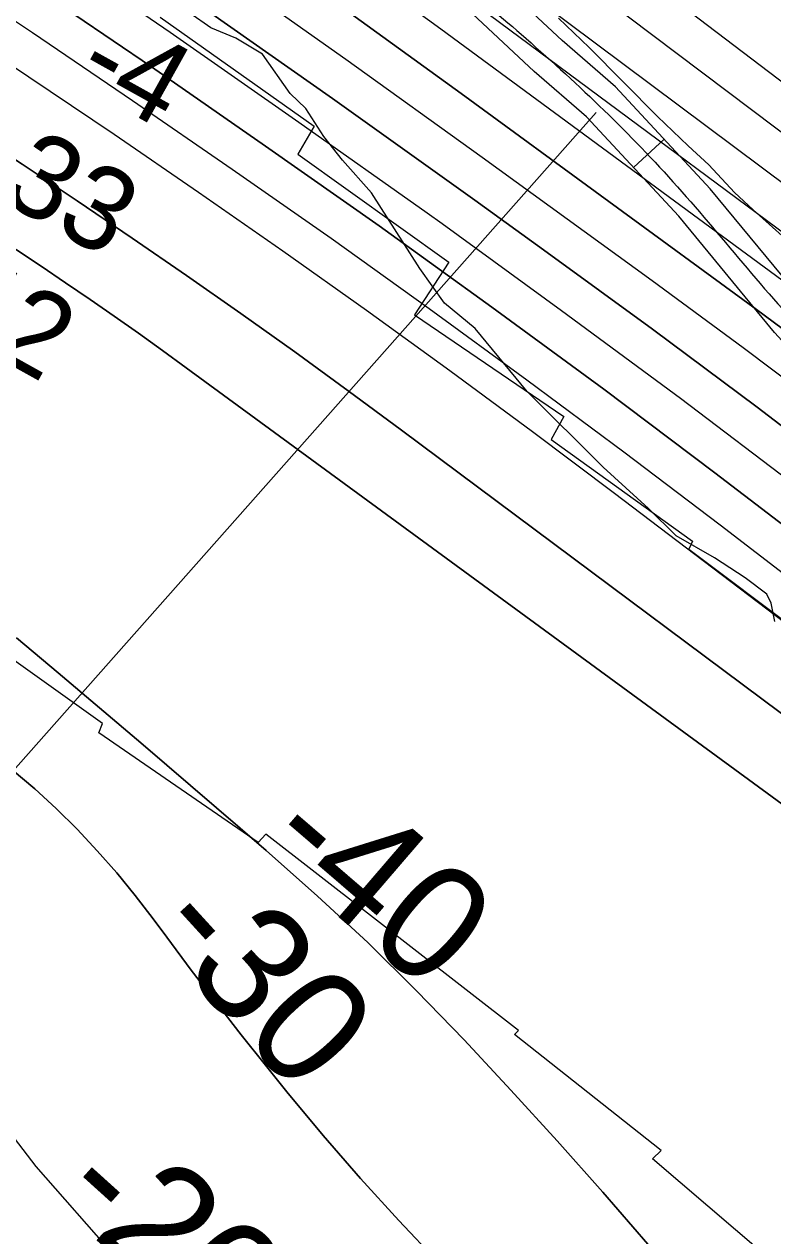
# Model space of a CAD drawing. Extents: x 3245246 to 3283090, y 806824 to 832173.
# Drawn here: x 3267972 to 3268510, y 821273 to 822143 of the extents above; entities that cross this region are included whole.
import ezdxf

# ---------------------------------------------------------------- set-up
doc = ezdxf.new("R2010")
doc.units = 0
for name, color, linetype in [('V-RIVR-EDGE', 7, 'Continuous'), ('V-RIVR-RANG', 7, 'Continuous'), ('V-ROAD-CNTR', 7, 'Continuous'), ('V-RRAP-RVMT', 7, 'Continuous'), ('V-SITE-VEGE', 7, 'Continuous'), ('V-TOPO-DPTH', 7, 'Continuous'), ('V-TOPO-MAJR', 7, 'Continuous'), ('V-TOPO-MINR', 7, 'Continuous'), ('V-TOPO-MINR-IDEN', 7, 'Continuous'), ('V-TOPO-WATR', 7, 'Continuous')]:
    doc.layers.add(name, color=color, linetype=linetype)

msp = doc.modelspace()

# ---------------------------------------------------------------- linework, layer by layer
at = {"layer": 'V-RIVR-EDGE'}
msp.add_lwpolyline([(3268511.09, 821714.19), (3268508.51, 821727.24), (3268505.49, 821733.76), (3268489.87, 821745.54), (3268467.74, 821759.94), (3268440.39, 821775.65), (3268420.44, 821795.26), (3268387.92, 821824.9), (3268333.28, 821879.37), (3268296.01, 821924.67), (3268273.89, 821942.98), (3268256.13, 821967.8), (3268221.49, 822022.22), (3268200.68, 822045.75), (3268187.25, 822062.73), (3268174.26, 822082.76), (3268162.98, 822093.66), (3268143.06, 822121.96), (3268123.96, 822133.31), (3268106.15, 822140.74), (3268090.97, 822151.21)], dxfattribs=at)
at = {"layer": 'V-RIVR-RANG'}
msp.add_line((3268382.89, 822079.9), (3267874.47, 821505.62), dxfattribs=at)
at = {"layer": 'V-ROAD-CNTR'}
msp.add_line((3268409.64, 822040.42), (3268431.64, 822060.82), dxfattribs=at)
for points in [[(3268827.07, 822160.83), (3268870.24, 822110.62), (3268888.18, 822079.22), (3268890.73, 822062.69), (3268886.83, 822046.58), (3268855.42, 821999.55), (3268798.13, 821920.96), (3268770.45, 821877.19), (3268743.9, 821855.49), (3268719.51, 821842.59), (3268695.65, 821837.57), (3268674.11, 821837.19), (3268646.34, 821846.44), (3268617.21, 821860.75), (3268581.07, 821889.83), (3268533.69, 821941.59), (3268464.79, 822025.07), (3268396.78, 822098.41), (3268358.46, 822131.76), (3268305.78, 822181.02)], [(3268785.07, 821850.39), (3268760.57, 821830.36), (3268729.81, 821814.1), (3268699.03, 821807.63), (3268669.5, 821807.11), (3268634.94, 821818.62), (3268601, 821835.29), (3268560.49, 821867.89), (3268511.04, 821921.9), (3268442.2, 822005.31), (3268375.88, 822076.83), (3268338.36, 822109.48), (3268286.7, 822157.79)]]:
    msp.add_lwpolyline(points, dxfattribs=at)
msp.add_spline([(3265843.13, 823432.94), (3265858.98, 823417.12), (3265884.36, 823393.48), (3265921.56, 823385.9), (3265988.57, 823351.07), (3266047.21, 823332.33), (3266110.89, 823317.69), (3266174.63, 823302.49), (3266237.94, 823256.14), (3266318.96, 823213.69), (3266446.25, 823144.04), (3266598.22, 823070.18), (3266698.27, 823024.21), (3266809.76, 822977.55), (3266902.83, 822954.65), (3266981.51, 822929.37), (3267047.02, 822922.93), (3267126.67, 822926.97), (3267196.8, 822934.46), (3267240.76, 822931.16), (3267315.46, 822929.02), (3267389.48, 822902.91), (3267472.52, 822855.33), (3267548.21, 822799.11), (3267673.18, 822703.23), (3267729.53, 822659.19), (3267800.82, 822580.02), (3267841.58, 822514.78), (3267890.36, 822443.64), (3267961.46, 822390.31), (3268026.22, 822347.95), (3268097.47, 822313.66), (3268226.82, 822221.48), (3268328.91, 822136.16), (3268437.97, 822030.19), (3268539.63, 821913.73), (3268611.4, 821855.02), (3268669.68, 821832.99), (3268741.62, 821835.21), (3268780.98, 821862.31), (3268824.18, 821916.6), (3268873.06, 822006.27), (3268932.52, 822098.07), (3268972.12, 822145.49), (3269019.4, 822162.03), (3269055.98, 822158.33), (3269086.75, 822138.72), (3269215.73, 821995.56), (3269467.12, 821682.49), (3269665.02, 821425.34), (3269890.24, 821132.34), (3269935.57, 821060.84), (3269937.76, 820947.01), (3269911.92, 820878.37), (3269882.42, 820803.43), (3269850.37, 820754.68), (3269820.83, 820702.94), (3269847.45, 820661.45), (3269995.31, 820504.9), (3270135.08, 820342.32), (3270215.8, 820249.25), (3270280.88, 820161.54), (3270409.84, 819983.24), (3270585.16, 819734.7), (3270723.07, 819531.19), (3270847.77, 819342.24), (3270941.21, 819194.89), (3271024.16, 819065.03), (3271103.72, 818955.95), (3271217.86, 818809.2), (3271322.11, 818665.04), (3271450.94, 818481.15), (3271547.8, 818329.85), (3271656.16, 818158.96), (3271778.9, 817965.4), (3271939.04, 817707.54), (3272036.56, 817466.51), (3272126.72, 817285.29), (3272211.94, 817051.13), (3272318, 816867.47), (3272429.35, 816683.19), (3272508.65, 816556.22), (3272571.56, 816398.68), (3272670.41, 816197), (3272779.92, 816022.86), (3272872.13, 815803.22), (3272964.65, 815556.57)], degree=3, dxfattribs=at)
at = {"layer": 'V-RRAP-RVMT'}
for p, q in [((3268069.54, 822148.55), (3268180.37, 822070.05)), ((3268069.54, 822148.55), (3268180.37, 822070.05)), ((3268180.37, 822070.05), (3268168.63, 822050.04)), ((3268180.37, 822070.05), (3268168.63, 822050.04)), ((3268168.63, 822050.04), (3268277.01, 821972.38)), ((3268168.63, 822050.04), (3268277.01, 821972.38)), ((3268277.01, 821972.38), (3268252.43, 821934.59)), ((3268277.01, 821972.38), (3268252.43, 821934.59)), ((3268252.43, 821934.59), (3268359.63, 821861.39)), ((3268252.43, 821934.59), (3268359.63, 821861.39)), ((3268359.63, 821861.39), (3268350.42, 821844.99)), ((3268359.63, 821861.39), (3268350.42, 821844.99)), ((3268350.42, 821844.99), (3268451.96, 821771.8)), ((3268350.42, 821844.99), (3268451.96, 821771.8)), ((3268451.96, 821771.8), (3268449.48, 821766.07)), ((3268451.96, 821771.8), (3268449.48, 821766.07)), ((3268449.48, 821766.07), (3268535.89, 821701.01)), ((3268449.48, 821766.07), (3268535.89, 821701.01)), ((3268028.2, 821640.85), (3267926.07, 821713.57)), ((3268028.2, 821640.85), (3267926.07, 821713.57)), ((3268025.57, 821634), (3268028.2, 821640.85)), ((3268025.57, 821634), (3268028.2, 821640.85)), ((3268140.06, 821555.12), (3268025.57, 821634)), ((3268140.06, 821555.12), (3268025.57, 821634)), ((3268145.59, 821561.11), (3268140.06, 821555.12)), ((3268145.59, 821561.11), (3268140.06, 821555.12)), ((3268327.11, 821420.12), (3268145.59, 821561.11)), ((3268327.11, 821420.12), (3268145.59, 821561.11)), ((3268324.27, 821417.18), (3268327.11, 821420.12)), ((3268324.27, 821417.18), (3268327.11, 821420.12)), ((3268429.56, 821333.92), (3268324.27, 821417.18)), ((3268429.56, 821333.92), (3268324.27, 821417.18)), ((3268423.2, 821327.86), (3268429.56, 821333.92)), ((3268423.2, 821327.86), (3268429.56, 821333.92)), ((3268502.86, 821259.92), (3268423.2, 821327.86)), ((3268502.86, 821259.92), (3268423.2, 821327.86))]:
    msp.add_line(p, q, dxfattribs=at)
at = {"layer": 'V-SITE-VEGE'}
for p, q in [((3268377.8, 822126.62), (3268355.7, 822147.71)), ((3268426.89, 822076.99), (3268377.8, 822126.62)), ((3268448.99, 822055.89), (3268426.89, 822076.99)), ((3268463.73, 822042.24), (3268448.99, 822055.89)), ((3268482.13, 822022.39), (3268463.73, 822042.24)), ((3268495.64, 822009.98), (3268482.13, 822022.39)), ((3268516.52, 821991.36), (3268495.64, 822009.98))]:
    msp.add_line(p, q, dxfattribs=at)
at = {"layer": 'V-TOPO-DPTH'}
for points in [[(3267196.19, 822548.31), (3267930.77, 822068.93), (3267970.5, 822042.76), (3268010.07, 822016.37), (3268049.42, 821989.64), (3268088.62, 821962.69), (3268127.56, 821935.36), (3268166.31, 821907.78), (3268204.77, 821879.79), (3268243.04, 821851.53), (3268610.92, 821576.96), (3268659.51, 821540.36), (3268707.88, 821503.48), (3268755.92, 821466.18), (3268803.76, 821428.6), (3268851.27, 821390.62), (3268898.58, 821352.39), (3268945.58, 821313.78), (3268992.38, 821274.92), (3269285.61, 821029.46)], [(3267196.19, 822548.31), (3267930.77, 822068.93), (3267970.5, 822042.76), (3268010.07, 822016.37), (3268049.42, 821989.64), (3268088.62, 821962.69), (3268127.56, 821935.36), (3268166.31, 821907.78), (3268204.77, 821879.79), (3268243.04, 821851.53), (3268610.92, 821576.96), (3268659.51, 821540.36), (3268707.88, 821503.48), (3268755.92, 821466.18), (3268803.76, 821428.6), (3268851.27, 821390.62), (3268898.58, 821352.39), (3268945.58, 821313.78), (3268992.38, 821274.92), (3269285.61, 821029.46)], [(3267980.85, 822169), (3268063.34, 822112.8), (3268145.28, 822055.83), (3268226.88, 821998.35), (3268307.83, 821939.98), (3268388.3, 821880.96), (3268468.04, 821820.94), (3268547.28, 821760.27), (3268594.67, 821723.53), (3268679.22, 821657.25), (3268763.29, 821590.37), (3268846.65, 821522.61), (3268929.53, 821454.26), (3268938.31, 821446.93), (3269016.1, 821381.4), (3269093.44, 821315.35)], [(3269093.44, 821315.35), (3269016.1, 821381.4), (3268938.31, 821446.93), (3268929.53, 821454.26), (3268846.65, 821522.61), (3268763.29, 821590.37), (3268679.22, 821657.25), (3268594.67, 821723.53), (3268547.28, 821760.27), (3268468.04, 821820.94), (3268388.3, 821880.96), (3268307.83, 821939.98), (3268226.88, 821998.35), (3268145.28, 822055.83), (3268063.34, 822112.8), (3267980.85, 822169)], [(3268090.66, 822162.3), (3268193.45, 822089.94), (3268295.77, 822016.91), (3268347.76, 821979.41), (3268423.36, 821924.12), (3268498.46, 821868.17), (3268572.81, 821811.23), (3268646.67, 821753.63), (3268719.81, 821695.11), (3268792.49, 821636.04), (3268864.48, 821576.14), (3268936.02, 821515.68), (3269067.9, 821402.91), (3269128.36, 821350.64), (3269188.44, 821297.93), (3269247.93, 821244.57), (3269307.04, 821190.77), (3269364.94, 821135.75), (3269421.61, 821079.54), (3269476.46, 821021.53), (3269530.07, 820962.33), (3269616.44, 820863.84), (3269698.38, 820765.02), (3269776.51, 820663.44)], [(3269776.51, 820663.44), (3269698.38, 820765.02), (3269616.44, 820863.84), (3269530.07, 820962.33), (3269476.46, 821021.53), (3269421.61, 821079.54), (3269364.94, 821135.75), (3269307.04, 821190.77), (3269247.93, 821244.57), (3269188.44, 821297.93), (3269128.36, 821350.64), (3269067.9, 821402.91), (3268936.02, 821515.68), (3268864.48, 821576.14), (3268792.49, 821636.04), (3268719.81, 821695.11), (3268646.67, 821753.63), (3268572.81, 821811.23), (3268498.46, 821868.17), (3268423.36, 821924.12), (3268347.76, 821979.41), (3268295.77, 822016.91), (3268193.45, 822089.94), (3268090.66, 822162.3)], [(3269292.2, 820972.4), (3268855.51, 821325.42), (3268826.76, 821348.51), (3268797.91, 821371.48), (3268768.9, 821394.26), (3268739.8, 821416.91), (3268738.97, 821417.56), (3268710.13, 821439.68), (3268681.17, 821461.65), (3268652.05, 821483.39), (3268622.81, 821504.98), (3268088.41, 821896.43), (3268071.24, 821908.89), (3268054, 821921.27), (3268036.66, 821933.49), (3268019.25, 821945.62), (3268001.74, 821957.6), (3267984.15, 821969.48), (3267966.47, 821981.19), (3267948.71, 821992.81), (3267794.51, 822092.66), (3267699.16, 822153.39)], [(3267699.16, 822153.39), (3267794.51, 822092.66), (3267948.71, 821992.81), (3267966.47, 821981.19), (3267984.15, 821969.48), (3268001.74, 821957.6), (3268019.25, 821945.62), (3268036.66, 821933.49), (3268054, 821921.27), (3268071.24, 821908.89), (3268088.41, 821896.43), (3268622.81, 821504.98), (3268652.05, 821483.39), (3268681.17, 821461.65), (3268710.13, 821439.68), (3268738.97, 821417.56), (3268739.8, 821416.91), (3268768.9, 821394.26), (3268797.91, 821371.48), (3268826.76, 821348.51), (3268855.51, 821325.42), (3269292.2, 820972.4)], [(3268202.68, 822153.78), (3268285.95, 822093.53), (3268497.97, 821938.44), (3268553.25, 821897.4), (3268608.14, 821855.84), (3268662.44, 821813.52), (3268716.34, 821770.67), (3268769.67, 821727.12), (3268822.63, 821683.13), (3268875.05, 821638.49), (3268927.09, 821593.4), (3269194.52, 821358.84), (3269238.27, 821320.03), (3269281.71, 821280.89), (3269324.71, 821241.25), (3269367.4, 821201.28), (3269409.31, 821160.53), (3269450.48, 821119.06), (3269490.54, 821076.51), (3269529.85, 821033.25), (3269777.63, 820753.21), (3269838.18, 820682.29), (3269897.01, 820610.02)], [(3269061.37, 821279.17), (3268997.01, 821333.66), (3268932.15, 821387.55), (3268866.96, 821441.05), (3268801.27, 821493.93), (3268735.24, 821546.38), (3268668.71, 821598.19), (3268601.84, 821649.57), (3268395.98, 821806.15), (3268337.02, 821850.48), (3268277.73, 821894.35), (3268217.95, 821937.55), (3268157.83, 821980.29), (3268097.29, 822022.42), (3268036.49, 822064.19), (3267975.32, 822105.41), (3267913.9, 822146.27)], [(3269061.37, 821279.17), (3268997.01, 821333.66), (3268932.15, 821387.55), (3268866.96, 821441.05), (3268801.27, 821493.93), (3268735.24, 821546.38), (3268668.71, 821598.19), (3268601.84, 821649.57), (3268395.98, 821806.15), (3268337.02, 821850.48), (3268277.73, 821894.35), (3268217.95, 821937.55), (3268157.83, 821980.29), (3268097.29, 822022.42), (3268036.49, 822064.19), (3267975.32, 822105.41), (3267913.9, 822146.27)], [(3267966.37, 821702.24), (3267996.34, 821677.26), (3268026.13, 821652.08), (3268055.82, 821626.76), (3268145.76, 821549.47), (3268182.62, 821516.77), (3268218.76, 821483.3), (3268253.8, 821448.7), (3268288.12, 821413.34), (3268321.65, 821377.19), (3268354.84, 821340.73), (3268387.53, 821303.83), (3268419.88, 821266.62)], [(3268419.88, 821266.62), (3268387.53, 821303.83), (3268354.84, 821340.73), (3268321.65, 821377.19), (3268288.12, 821413.34), (3268253.8, 821448.7), (3268218.76, 821483.3), (3268182.62, 821516.77), (3268145.76, 821549.47), (3268055.82, 821626.76), (3268026.13, 821652.08), (3267996.34, 821677.26), (3267966.37, 821702.24)], [(3268269.21, 821253.91), (3268241.03, 821283.53), (3268213.45, 821313.68), (3268186.74, 821344.6), (3268160.63, 821376.05), (3268146.19, 821393.96), (3268127.88, 821416.97), (3268109.78, 821440.13), (3268091.98, 821463.53), (3268074.39, 821487.09), (3268064.58, 821500.39), (3268051.72, 821517.14), (3268038.42, 821533.51), (3268024.47, 821549.34), (3268010.09, 821564.8), (3267995.04, 821579.6), (3267979.52, 821593.86), (3267963.33, 821607.35)], [(3268269.21, 821253.91), (3268241.03, 821283.53), (3268213.45, 821313.68), (3268186.74, 821344.6), (3268160.63, 821376.05), (3268146.19, 821393.96), (3268127.88, 821416.97), (3268109.78, 821440.13), (3268091.98, 821463.53), (3268074.39, 821487.09), (3268064.58, 821500.39), (3268051.72, 821517.14), (3268038.42, 821533.51), (3268024.47, 821549.34), (3268010.09, 821564.8), (3267995.04, 821579.6), (3267979.52, 821593.86), (3267963.33, 821607.35)], [(3267927.3, 821391.58), (3267980.27, 821322.29), (3268037.63, 821257.31), (3268101.55, 821198.77), (3268169.85, 821144.54), (3268366.23, 821004.99), (3268373.13, 821000), (3268379.96, 820994.93), (3268386.71, 820989.73), (3268393.39, 820984.46), (3268446.39, 820941.86), (3268453.93, 820935.23), (3268545.75, 820767.52), (3268553.26, 820751.41), (3268560.73, 820735.27), (3268568.46, 820719.28), (3268576.58, 820703.5), (3268585.29, 820688.04), (3268594.38, 820672.78)], [(3267927.3, 821391.58), (3267980.27, 821322.29), (3268037.63, 821257.31), (3268101.55, 821198.77), (3268169.85, 821144.54), (3268366.23, 821004.99), (3268373.13, 821000), (3268379.96, 820994.93), (3268386.71, 820989.73), (3268393.39, 820984.46), (3268446.39, 820941.86), (3268453.93, 820935.23), (3268545.75, 820767.52), (3268553.26, 820751.41), (3268560.73, 820735.27), (3268568.46, 820719.28), (3268576.58, 820703.5), (3268585.29, 820688.04), (3268594.38, 820672.78)]]:
    msp.add_lwpolyline(points, dxfattribs=at)
at = {"layer": 'V-TOPO-MAJR'}
msp.add_lwpolyline([(3270046.83, 820572.18), (3269531.69, 821140.92), (3269513.47, 821160.69), (3269495.04, 821180.26), (3269476.27, 821199.51), (3269457.29, 821218.55), (3269438.04, 821237.32), (3269418.64, 821255.93), (3269399.02, 821274.32), (3269379.25, 821292.55), (3268917.05, 821713.83), (3268893.36, 821735.13), (3268869.47, 821756.22), (3268845.29, 821776.97), (3268820.92, 821797.51), (3268796.26, 821817.68), (3268771.39, 821837.61), (3268746.22, 821857.15), (3268720.86, 821876.43), (3268242.93, 822234)], dxfattribs=at)
at = {"layer": 'V-TOPO-MINR'}
for points in [[(3269285.61, 821029.46), (3268992.38, 821274.92), (3268945.58, 821313.78), (3268898.58, 821352.39), (3268851.27, 821390.62), (3268803.76, 821428.6), (3268755.92, 821466.18), (3268707.88, 821503.48), (3268659.51, 821540.36), (3268610.92, 821576.96), (3268243.04, 821851.53), (3268204.77, 821879.79), (3268166.31, 821907.78), (3268127.56, 821935.36), (3268088.62, 821962.69), (3268049.42, 821989.64), (3268010.07, 822016.37), (3267970.5, 822042.76), (3267930.77, 822068.93), (3267196.19, 822548.31)], [(3269879.79, 820872.92), (3269838.66, 820903.16), (3269800.12, 820936.64), (3269763.32, 820972.29), (3269533.98, 821213.27), (3269529.71, 821217.72), (3269525.43, 821222.16), (3269521.13, 821226.58), (3269516.8, 821230.97), (3269512.44, 821235.33), (3269508.04, 821239.66), (3269503.6, 821243.93), (3269499.12, 821248.17), (3268912.64, 821796.74), (3268907.25, 821801.71), (3268901.8, 821806.63), (3268896.28, 821811.48), (3268890.72, 821816.26), (3268885.09, 821820.97), (3268879.4, 821825.61), (3268873.64, 821830.16), (3268867.84, 821834.65), (3268215.95, 822330.31)], [(3270147.3, 820505.66), (3269532.71, 821177.01), (3269521.49, 821189.1), (3269510.16, 821201.09), (3269498.67, 821212.93), (3269487.08, 821224.67), (3269475.34, 821236.26), (3269463.52, 821247.76), (3269451.55, 821259.12), (3269439.5, 821270.38), (3268914.62, 821755.01), (3268900.13, 821768.2), (3268885.52, 821781.25), (3268870.72, 821794.09), (3268855.81, 821806.8), (3268840.71, 821819.27), (3268825.47, 821831.59), (3268810.05, 821843.67), (3268794.5, 821855.59), (3268229.26, 822281.87)], [(3269072.54, 821366), (3269003.49, 821424.92), (3268941.14, 821477.56), (3268859.68, 821545.57), (3268777.72, 821612.97), (3268695.03, 821679.46), (3268611.84, 821745.35), (3268527.87, 821810.23), (3268443.36, 821874.39), (3268358.03, 821937.46), (3268272.16, 821999.81), (3268261.34, 822007.56), (3268169.34, 822072.8), (3268076.93, 822137.43), (3267983.91, 822201.18)], [(3269045.45, 821324.42), (3268972.09, 821386.23), (3268898.32, 821447.56), (3268823.95, 821508.15), (3268749.18, 821568.24), (3268673.8, 821627.56), (3268598.02, 821686.37), (3268471.85, 821783.27), (3268402.69, 821835.74), (3268333.13, 821887.65), (3268262.96, 821938.73), (3268192.38, 821989.26), (3268121.27, 822039.05), (3268049.86, 822088.39), (3267977.99, 822137.08), (3267905.83, 822185.33)], [(3269835.93, 820637.62), (3269767.15, 820724.34), (3269695.78, 820809.11), (3269529.79, 820997.68), (3269483.35, 821048.89), (3269435.95, 821099.16), (3269387.09, 821148.01), (3269337.26, 821195.92), (3269286.45, 821242.84), (3269235.28, 821289.37), (3269183.6, 821335.32), (3269131.57, 821380.89), (3268931.34, 821554.29), (3268869.6, 821607.11), (3268807.45, 821659.43), (3268744.68, 821711), (3268681.5, 821762.07), (3268617.67, 821812.32), (3268553.38, 821861.99), (3268488.43, 821910.77), (3268423.02, 821958.96), (3268300.9, 822047.66), (3268203.03, 822117.99), (3268104.69, 822187.65)], [(3269862.88, 820695.44), (3269530.22, 821069), (3269497.97, 821104.37), (3269465.18, 821139.22), (3269431.58, 821173.29), (3269397.45, 821206.85), (3269362.72, 821239.81), (3269327.74, 821272.49), (3269292.39, 821304.77), (3269256.78, 821336.78), (3268923.3, 821633.03), (3268880.82, 821670.28), (3268838.03, 821707.16), (3268794.76, 821743.49), (3268751.19, 821779.45), (3268707.13, 821814.81), (3268662.73, 821849.73), (3268617.83, 821884.01), (3268572.59, 821917.85), (3268271.29, 822139.86), (3268202.55, 822189.95)], [(3269952.33, 820635.27), (3269530.85, 821104.9), (3269505.62, 821132.44), (3269480.04, 821159.63), (3269453.91, 821186.29), (3269427.41, 821212.61), (3269400.49, 821238.5), (3269373.37, 821264.18), (3269345.96, 821289.54), (3269318.34, 821314.68), (3268919.95, 821673.17), (3268886.92, 821702.49), (3268853.64, 821731.52), (3268819.97, 821760.11), (3268786.05, 821788.39), (3268751.73, 821816.2), (3268717.14, 821843.65), (3268682.15, 821870.59), (3268646.88, 821897.18), (3268256.95, 822186.68)], [(3269093.44, 821315.35), (3269016.1, 821381.4), (3268938.31, 821446.93), (3268929.53, 821454.26), (3268846.65, 821522.61), (3268763.29, 821590.37), (3268679.22, 821657.25), (3268594.67, 821723.53), (3268547.28, 821760.27), (3268468.04, 821820.94), (3268388.3, 821880.96), (3268307.83, 821939.98), (3268226.88, 821998.35), (3268145.28, 822055.83), (3268063.34, 822112.8), (3267980.85, 822169)], [(3269292.2, 820972.4), (3268855.51, 821325.42), (3268826.76, 821348.51), (3268797.91, 821371.48), (3268768.9, 821394.26), (3268739.8, 821416.91), (3268738.97, 821417.56), (3268710.13, 821439.68), (3268681.17, 821461.65), (3268652.05, 821483.39), (3268622.81, 821504.98), (3268088.41, 821896.43), (3268071.24, 821908.89), (3268054, 821921.27), (3268036.66, 821933.49), (3268019.25, 821945.62), (3268001.74, 821957.6), (3267984.15, 821969.48), (3267966.47, 821981.19), (3267948.71, 821992.81), (3267794.51, 822092.66), (3267699.16, 822153.39)], [(3269897.01, 820610.02), (3269838.18, 820682.29), (3269777.63, 820753.21), (3269529.85, 821033.25), (3269490.54, 821076.51), (3269450.48, 821119.06), (3269409.31, 821160.53), (3269367.4, 821201.28), (3269324.71, 821241.25), (3269281.71, 821280.89), (3269238.27, 821320.03), (3269194.52, 821358.84), (3268927.09, 821593.4), (3268875.05, 821638.49), (3268822.63, 821683.13), (3268769.67, 821727.12), (3268716.34, 821770.67), (3268662.44, 821813.52), (3268608.14, 821855.84), (3268553.25, 821897.4), (3268497.97, 821938.44), (3268285.95, 822093.53), (3268202.68, 822153.78)], [(3269061.37, 821279.17), (3268997.01, 821333.66), (3268932.15, 821387.55), (3268866.96, 821441.05), (3268801.27, 821493.93), (3268735.24, 821546.38), (3268668.71, 821598.19), (3268601.84, 821649.57), (3268395.98, 821806.15), (3268337.02, 821850.48), (3268277.73, 821894.35), (3268217.95, 821937.55), (3268157.83, 821980.29), (3268097.29, 822022.42), (3268036.49, 822064.19), (3267975.32, 822105.41), (3267913.9, 822146.27)], [(3267966.37, 821702.24), (3267996.34, 821677.26), (3268026.13, 821652.08), (3268055.82, 821626.76), (3268145.76, 821549.47), (3268182.62, 821516.77), (3268218.76, 821483.3), (3268253.8, 821448.7), (3268288.12, 821413.34), (3268321.65, 821377.19), (3268354.84, 821340.73), (3268387.53, 821303.83), (3268419.88, 821266.62)], [(3267963.33, 821607.35), (3267979.52, 821593.86), (3267995.04, 821579.6), (3268010.09, 821564.8), (3268024.47, 821549.34), (3268038.42, 821533.51), (3268051.72, 821517.14), (3268064.58, 821500.39), (3268074.39, 821487.09), (3268091.98, 821463.53), (3268109.78, 821440.13), (3268127.88, 821416.97), (3268146.19, 821393.96), (3268160.63, 821376.05), (3268186.74, 821344.6), (3268213.45, 821313.68), (3268241.03, 821283.53), (3268269.21, 821253.91)], [(3267927.3, 821391.58), (3267980.27, 821322.29), (3268037.63, 821257.31), (3268101.55, 821198.77), (3268169.85, 821144.54), (3268366.23, 821004.99), (3268373.13, 821000), (3268379.96, 820994.93), (3268386.71, 820989.73), (3268393.39, 820984.46), (3268446.39, 820941.86), (3268453.93, 820935.23), (3268545.75, 820767.52), (3268553.26, 820751.41), (3268560.73, 820735.27), (3268568.46, 820719.28), (3268576.58, 820703.5), (3268585.29, 820688.04), (3268594.38, 820672.78)]]:
    msp.add_lwpolyline(points, dxfattribs=at)
at = {"layer": 'V-TOPO-WATR'}
msp.add_lwpolyline([(3269776.51, 820663.44), (3269698.38, 820765.02), (3269616.44, 820863.84), (3269530.07, 820962.33), (3269476.46, 821021.53), (3269421.61, 821079.54), (3269364.94, 821135.75), (3269307.04, 821190.77), (3269247.93, 821244.57), (3269188.44, 821297.93), (3269128.36, 821350.64), (3269067.9, 821402.91), (3268936.02, 821515.68), (3268864.48, 821576.14), (3268792.49, 821636.04), (3268719.81, 821695.11), (3268646.67, 821753.63), (3268572.81, 821811.23), (3268498.46, 821868.17), (3268423.36, 821924.12), (3268347.76, 821979.41), (3268295.77, 822016.91), (3268193.45, 822089.94), (3268090.66, 822162.3)], dxfattribs=at)

# ---------------------------------------------------------------- texts
at = {"layer": 'V-RIVR-RANG'}
for s, p in [('-4', (3268006.64, 822102.57)), ('-33', (3267929.71, 822030.95)), ('-42', (3267884.36, 821941.75))]:
    msp.add_text(s, height=60, rotation=330.88372, dxfattribs=at).set_placement(p)
at = {"layer": 'V-TOPO-MINR-IDEN'}
for s, rotation, p in [('-40', 319.33142, (3268140.52, 821550.78)), ('-30', 312.35547, (3268060.48, 821490.62)), ('-20', 317.92223, (3267992.31, 821297.84))]:
    msp.add_text(s, height=83, rotation=rotation, dxfattribs=at).set_placement(p)

doc.saveas('drawing.dxf')
